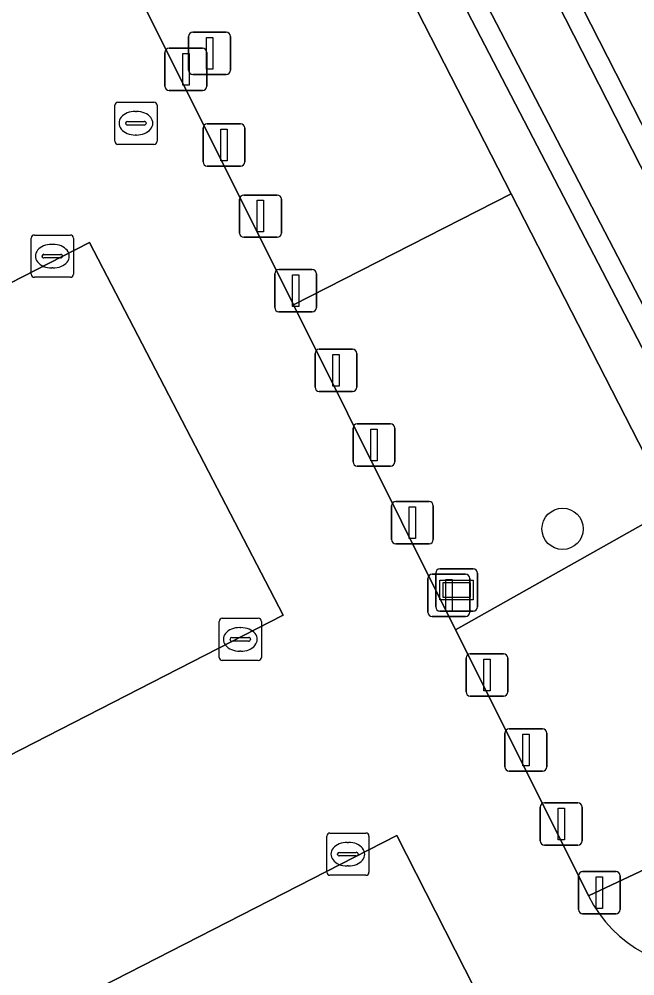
# Model space of a CAD drawing. Extents: x 158835 to 160077, y 386387 to 387778.
# Drawn here: x 159806.55 to 159821.14, y 387302.26 to 387324.91 of the extents above; entities that cross this region are included whole.
import ezdxf

# ---------------------------------------------------------------- set-up
doc = ezdxf.new("R2010")
doc.units = 0
for name, color, linetype in [('IMGEO_Afsluitpaal', 7, 'Continuous'), ('IMGEO_Berm_groen', 7, 'Continuous'), ('IMGEO_Boom', 7, 'Continuous'), ('IMGEO_Groenvoorziening', 7, 'Continuous'), ('IMGEO_Hek', 7, 'Continuous'), ('IMGEO_Informatiebord', 7, 'Continuous'), ('IMGEO_Kolk', 7, 'Continuous'), ('IMGEO_Lichtmast', 7, 'Continuous'), ('IMGEO_Oever', 7, 'Continuous'), ('IMGEO_Parkeervlak_open', 7, 'Continuous'), ('IMGEO_Rijbaan_lokaal_open', 7, 'Continuous'), ('IMGEO_Rioolput', 7, 'Continuous'), ('IMGEO_Waterloop', 7, 'Continuous')]:
    doc.layers.add(name, color=color, linetype=linetype)

msp = doc.modelspace()

# ---------------------------------------------------------------- linework, layer by layer
at = {"layer": 'IMGEO_Afsluitpaal'}
for p, q in [((159810.005, 387323.323), (159810.005, 387324.123)), ((159810.005, 387324.123), (159810.005, 387323.323)), ((159810.105, 387324.223), (159810.895, 387324.223)), ((159810.895, 387324.223), (159810.105, 387324.223)), ((159810.995, 387324.123), (159810.995, 387323.323)), ((159810.995, 387323.323), (159810.995, 387324.123)), ((159810.895, 387323.223), (159810.105, 387323.223)), ((159810.105, 387323.223), (159810.895, 387323.223)), ((159810.907, 387321.533), (159810.907, 387322.333)), ((159810.907, 387322.333), (159810.907, 387321.533)), ((159811.007, 387322.433), (159811.797, 387322.433)), ((159811.797, 387322.433), (159811.007, 387322.433)), ((159811.897, 387322.333), (159811.897, 387321.533)), ((159811.897, 387321.533), (159811.897, 387322.333)), ((159811.797, 387321.433), (159811.007, 387321.433)), ((159811.007, 387321.433), (159811.797, 387321.433)), ((159811.772, 387319.846), (159811.772, 387320.646)), ((159811.772, 387320.646), (159811.772, 387319.846)), ((159811.872, 387320.746), (159812.662, 387320.746)), ((159812.662, 387320.746), (159811.872, 387320.746)), ((159812.762, 387320.646), (159812.762, 387319.846)), ((159812.762, 387319.846), (159812.762, 387320.646)), ((159812.662, 387319.746), (159811.872, 387319.746)), ((159811.872, 387319.746), (159812.662, 387319.746)), ((159812.605, 387318.08), (159812.605, 387318.88)), ((159812.605, 387318.88), (159812.605, 387318.08)), ((159812.705, 387318.98), (159813.495, 387318.98)), ((159813.495, 387318.98), (159812.705, 387318.98)), ((159813.595, 387318.88), (159813.595, 387318.08)), ((159813.595, 387318.08), (159813.595, 387318.88)), ((159813.495, 387317.98), (159812.705, 387317.98)), ((159812.705, 387317.98), (159813.495, 387317.98)), ((159813.66, 387317.094), (159814.45, 387317.094)), ((159814.45, 387317.094), (159813.66, 387317.094)), ((159813.56, 387316.194), (159813.56, 387316.994)), ((159813.56, 387316.994), (159813.56, 387316.194)), ((159814.55, 387316.994), (159814.55, 387316.194)), ((159814.55, 387316.194), (159814.55, 387316.994)), ((159814.45, 387316.094), (159813.66, 387316.094)), ((159813.66, 387316.094), (159814.45, 387316.094)), ((159814.46, 387314.427), (159814.46, 387315.227)), ((159814.46, 387315.227), (159814.46, 387314.427)), ((159814.56, 387315.327), (159815.35, 387315.327)), ((159815.35, 387315.327), (159814.56, 387315.327)), ((159815.45, 387315.227), (159815.45, 387314.427)), ((159815.45, 387314.427), (159815.45, 387315.227)), ((159815.35, 387314.327), (159814.56, 387314.327)), ((159814.56, 387314.327), (159815.35, 387314.327)), ((159815.471, 387313.488), (159816.261, 387313.488)), ((159816.261, 387313.488), (159815.471, 387313.488)), ((159815.371, 387312.588), (159815.371, 387313.388)), ((159815.371, 387313.388), (159815.371, 387312.588)), ((159816.361, 387313.388), (159816.361, 387312.588)), ((159816.361, 387312.588), (159816.361, 387313.388)), ((159816.261, 387312.488), (159815.471, 387312.488)), ((159815.471, 387312.488), (159816.261, 387312.488)), ((159816.234, 387310.871), (159816.234, 387311.671)), ((159816.234, 387311.671), (159816.234, 387310.871)), ((159816.334, 387311.771), (159817.124, 387311.771)), ((159817.124, 387311.771), (159816.334, 387311.771)), ((159817.224, 387311.671), (159817.224, 387310.871)), ((159817.224, 387310.871), (159817.224, 387311.671)), ((159817.124, 387310.771), (159816.334, 387310.771)), ((159816.334, 387310.771), (159817.124, 387310.771)), ((159817.137, 387308.986), (159817.137, 387309.786)), ((159817.137, 387309.786), (159817.137, 387308.986)), ((159817.237, 387309.886), (159818.027, 387309.886)), ((159818.027, 387309.886), (159817.237, 387309.886)), ((159818.127, 387309.786), (159818.127, 387308.986)), ((159818.127, 387308.986), (159818.127, 387309.786)), ((159818.027, 387308.886), (159817.237, 387308.886)), ((159817.237, 387308.886), (159818.027, 387308.886)), ((159818.058, 387307.209), (159818.058, 387308.009)), ((159818.058, 387308.009), (159818.058, 387307.209)), ((159818.158, 387308.109), (159818.948, 387308.109)), ((159818.948, 387308.109), (159818.158, 387308.109)), ((159819.048, 387308.009), (159819.048, 387307.209)), ((159819.048, 387307.209), (159819.048, 387308.009)), ((159818.948, 387307.109), (159818.158, 387307.109)), ((159818.158, 387307.109), (159818.948, 387307.109)), ((159818.895, 387305.456), (159818.895, 387306.256)), ((159818.895, 387306.256), (159818.895, 387305.456)), ((159818.995, 387306.356), (159819.785, 387306.356)), ((159819.785, 387306.356), (159818.995, 387306.356)), ((159819.885, 387306.256), (159819.885, 387305.456)), ((159819.885, 387305.456), (159819.885, 387306.256)), ((159819.785, 387305.356), (159818.995, 387305.356)), ((159818.995, 387305.356), (159819.785, 387305.356)), ((159819.799, 387303.831), (159819.799, 387304.631)), ((159819.799, 387304.631), (159819.799, 387303.831)), ((159819.899, 387304.731), (159820.689, 387304.731)), ((159820.689, 387304.731), (159819.899, 387304.731)), ((159820.789, 387304.631), (159820.789, 387303.831)), ((159820.789, 387303.831), (159820.789, 387304.631)), ((159820.689, 387303.731), (159819.899, 387303.731)), ((159819.899, 387303.731), (159820.689, 387303.731))]:
    msp.add_line(p, q, dxfattribs=at)
for points in [[(159810.425, 387324.098), (159810.575, 387324.098), (159810.575, 387323.348), (159810.425, 387323.348), (159810.425, 387324.098)], [(159811.327, 387322.308), (159811.477, 387322.308), (159811.477, 387321.558), (159811.327, 387321.558), (159811.327, 387322.308)], [(159812.192, 387320.621), (159812.342, 387320.621), (159812.342, 387319.871), (159812.192, 387319.871), (159812.192, 387320.621)], [(159813.025, 387318.855), (159813.175, 387318.855), (159813.175, 387318.105), (159813.025, 387318.105), (159813.025, 387318.855)], [(159813.98, 387316.969), (159814.13, 387316.969), (159814.13, 387316.219), (159813.98, 387316.219), (159813.98, 387316.969)], [(159814.88, 387315.202), (159815.03, 387315.202), (159815.03, 387314.452), (159814.88, 387314.452), (159814.88, 387315.202)], [(159815.791, 387313.363), (159815.941, 387313.363), (159815.941, 387312.613), (159815.791, 387312.613), (159815.791, 387313.363)], [(159816.654, 387311.646), (159816.804, 387311.646), (159816.804, 387310.896), (159816.654, 387310.896), (159816.654, 387311.646)], [(159817.557, 387309.761), (159817.707, 387309.761), (159817.707, 387309.011), (159817.557, 387309.011), (159817.557, 387309.761)], [(159818.478, 387307.984), (159818.628, 387307.984), (159818.628, 387307.234), (159818.478, 387307.234), (159818.478, 387307.984)], [(159819.315, 387306.231), (159819.465, 387306.231), (159819.465, 387305.481), (159819.315, 387305.481), (159819.315, 387306.231)], [(159820.219, 387304.606), (159820.369, 387304.606), (159820.369, 387303.856), (159820.219, 387303.856), (159820.219, 387304.606)]]:
    msp.add_lwpolyline(points, dxfattribs=at)
for centre, start, end in [((159810.105, 387324.123), 90, 180), ((159810.105, 387324.123), 90, 180), ((159810.895, 387324.123), 0, 90), ((159810.895, 387324.123), 360, 90), ((159810.105, 387323.323), 180, 270), ((159810.105, 387323.323), 180, 270), ((159810.895, 387323.323), 270, 0), ((159810.895, 387323.323), 270, 0), ((159811.007, 387322.333), 90, 180), ((159811.007, 387322.333), 90, 180), ((159811.797, 387322.333), 0, 90), ((159811.797, 387322.333), 360, 90), ((159811.007, 387321.533), 180, 270), ((159811.007, 387321.533), 180, 270), ((159811.797, 387321.533), 270, 0), ((159811.797, 387321.533), 270, 0), ((159811.872, 387320.646), 90, 180), ((159811.872, 387320.646), 90, 180), ((159812.662, 387320.646), 0, 90), ((159812.662, 387320.646), 360, 90), ((159811.872, 387319.846), 180, 270), ((159811.872, 387319.846), 180, 270), ((159812.662, 387319.846), 270, 0), ((159812.662, 387319.846), 270, 0), ((159812.705, 387318.88), 90, 180), ((159812.705, 387318.88), 90, 180), ((159813.495, 387318.88), 0, 90), ((159813.495, 387318.88), 360, 90), ((159812.705, 387318.08), 180, 270), ((159812.705, 387318.08), 180, 270), ((159813.495, 387318.08), 270, 0), ((159813.495, 387318.08), 270, 0), ((159813.66, 387316.994), 90, 180), ((159813.66, 387316.994), 90, 180), ((159814.45, 387316.994), 0, 90), ((159814.45, 387316.994), 360, 90), ((159813.66, 387316.194), 180, 270), ((159813.66, 387316.194), 180, 270), ((159814.45, 387316.194), 270, 0), ((159814.45, 387316.194), 270, 0), ((159814.56, 387315.227), 90, 180), ((159814.56, 387315.227), 90, 180), ((159815.35, 387315.227), 0, 90), ((159815.35, 387315.227), 360, 90), ((159814.56, 387314.427), 180, 270), ((159814.56, 387314.427), 180, 270), ((159815.35, 387314.427), 270, 0), ((159815.35, 387314.427), 270, 0), ((159815.471, 387313.388), 90, 180), ((159815.471, 387313.388), 90, 180), ((159816.261, 387313.388), 0, 90), ((159816.261, 387313.388), 360, 90), ((159815.471, 387312.588), 180, 270), ((159815.471, 387312.588), 180, 270), ((159816.261, 387312.588), 270, 0), ((159816.261, 387312.588), 270, 0), ((159816.334, 387311.671), 90, 180), ((159816.334, 387311.671), 90, 180), ((159817.124, 387311.671), 0, 90), ((159817.124, 387311.671), 360, 90), ((159816.334, 387310.871), 180, 270), ((159816.334, 387310.871), 180, 270), ((159817.124, 387310.871), 270, 0), ((159817.124, 387310.871), 270, 0), ((159817.237, 387309.786), 90, 180), ((159817.237, 387309.786), 90, 180), ((159818.027, 387309.786), 0, 90), ((159818.027, 387309.786), 360, 90), ((159817.237, 387308.986), 180, 270), ((159817.237, 387308.986), 180, 270), ((159818.027, 387308.986), 270, 0), ((159818.027, 387308.986), 270, 0), ((159818.158, 387308.009), 90, 180), ((159818.158, 387308.009), 90, 180), ((159818.948, 387308.009), 0, 90), ((159818.948, 387308.009), 360, 90), ((159818.158, 387307.209), 180, 270), ((159818.158, 387307.209), 180, 270), ((159818.948, 387307.209), 270, 0), ((159818.948, 387307.209), 270, 0), ((159818.995, 387306.256), 90, 180), ((159818.995, 387306.256), 90, 180), ((159819.785, 387306.256), 0, 90), ((159819.785, 387306.256), 360, 90), ((159818.995, 387305.456), 180, 270), ((159818.995, 387305.456), 180, 270), ((159819.785, 387305.456), 270, 0), ((159819.785, 387305.456), 270, 0), ((159819.899, 387304.631), 90, 180), ((159819.899, 387304.631), 90, 180), ((159820.689, 387304.631), 0, 90), ((159820.689, 387304.631), 360, 90), ((159819.899, 387303.831), 180, 270), ((159819.899, 387303.831), 180, 270), ((159820.689, 387303.831), 270, 0), ((159820.689, 387303.831), 270, 0)]:
    msp.add_arc(centre, 0.1, start, end, dxfattribs=at)
at = {"layer": 'IMGEO_Berm_groen'}
msp.add_lwpolyline([(159797.832, 387371.833), (159797.555, 387372.375), (159794.835, 387370.985), (159792.963, 387370.028), (159793.244, 387369.48), (159806.44, 387343.733), (159808.093, 387340.508), (159813.455, 387330.046), (159818.204, 387320.778), (159822.017, 387313.34), (159825.42, 387306.7), (159826.764, 387304.077), (159828.283, 387304.857), (159830.98, 387306.241), (159831.328, 387306.411), (159829.61, 387309.487), (159818.777, 387330.765), (159811.761, 387344.505)], close=True, dxfattribs=at)
msp.add_lwpolyline([(159797.531, 387368.984), (159823.284, 387318.54), (159827.184, 387310.388), (159828.821, 387306.159), (159827.912, 387305.579), (159827.322, 387305.202), (159825.132, 387309.781), (159810.341, 387338.219), (159795.146, 387367.863)], dxfattribs=at)
at = {"layer": 'IMGEO_Boom'}
msp.add_circle((159819.423, 387312.843), 0.489, dxfattribs=at)
at = {"layer": 'IMGEO_Groenvoorziening'}
for points in [[(159813.455, 387330.046), (159808.504, 387327.249), (159813.051, 387318.143), (159818.204, 387320.778)], [(159818.204, 387320.778), (159813.051, 387318.143), (159816.89, 387310.455), (159822.017, 387313.34)], [(159822.017, 387313.34), (159816.89, 387310.455), (159817.903, 387308.426), (159820.039, 387304.154), (159821.795, 387304.985), (159821.649, 387305.244), (159822.67, 387305.804), (159822.855, 387305.487), (159825.42, 387306.7)]]:
    msp.add_lwpolyline(points, close=True, dxfattribs=at)
msp.add_lwpolyline([(159823.219, 387302.459), (159821.795, 387304.985), (159820.039, 387304.154)], dxfattribs=at)
msp.add_arc((159822.813, 387305.528), 3.095, 206.344, 277.5391, dxfattribs=at)
at = {"layer": 'IMGEO_Hek'}
for points in [[(159813.455, 387330.046), (159818.204, 387320.778)], [(159818.204, 387320.778), (159822.017, 387313.34)]]:
    msp.add_lwpolyline(points, dxfattribs=at)
at = {"layer": 'IMGEO_Informatiebord'}
for p, q in [((159816.518, 387311.895), (159817.308, 387311.895)), ((159817.308, 387311.895), (159816.518, 387311.895)), ((159816.418, 387310.995), (159816.418, 387311.795)), ((159816.418, 387311.795), (159816.418, 387310.995)), ((159817.408, 387311.795), (159817.408, 387310.995)), ((159817.408, 387310.995), (159817.408, 387311.795)), ((159817.308, 387310.895), (159816.518, 387310.895)), ((159816.518, 387310.895), (159817.308, 387310.895))]:
    msp.add_line(p, q, dxfattribs=at)
for points in [[(159816.519, 387311.627), (159817.307, 387311.627), (159817.307, 387311.163), (159816.519, 387311.163), (159816.519, 387311.627)], [(159816.584, 387311.562), (159816.584, 387311.228), (159817.242, 387311.228), (159817.242, 387311.562), (159816.584, 387311.562)]]:
    msp.add_lwpolyline(points, dxfattribs=at)
for centre, start, end in [((159816.518, 387311.795), 90, 180), ((159816.518, 387311.795), 90, 180), ((159817.308, 387311.795), 0, 90), ((159817.308, 387311.795), 360, 90), ((159816.518, 387310.995), 180, 270), ((159816.518, 387310.995), 180, 270), ((159817.308, 387310.995), 270, 0), ((159817.308, 387310.995), 270, 0)]:
    msp.add_arc(centre, 0.1, start, end, dxfattribs=at)
at = {"layer": 'IMGEO_Kolk'}
for p, q in [((159806.911, 387319.799), (159807.763, 387319.799)), ((159806.836, 387318.873), (159806.836, 387319.725)), ((159807.324, 387319.579), (159807.349, 387319.579)), ((159807.837, 387319.725), (159807.837, 387318.873)), ((159807.095, 387319.293), (159807.095, 387319.305)), ((159807.138, 387319.342), (159807.536, 387319.342)), ((159807.579, 387319.305), (159807.579, 387319.293)), ((159807.533, 387319.256), (159807.135, 387319.256)), ((159807.347, 387319.019), (159807.322, 387319.019)), ((159807.763, 387318.799), (159806.911, 387318.799)), ((159811.363, 387310.726), (159812.215, 387310.726)), ((159811.288, 387309.8), (159811.288, 387310.652)), ((159811.776, 387310.506), (159811.801, 387310.506)), ((159812.289, 387310.652), (159812.289, 387309.8)), ((159811.547, 387310.22), (159811.547, 387310.232)), ((159811.59, 387310.269), (159811.988, 387310.269)), ((159812.031, 387310.232), (159812.031, 387310.22)), ((159811.985, 387310.183), (159811.587, 387310.183)), ((159811.799, 387309.946), (159811.774, 387309.946)), ((159812.215, 387309.726), (159811.363, 387309.726)), ((159813.836, 387304.716), (159813.836, 387305.568)), ((159813.911, 387305.642), (159814.763, 387305.642)), ((159814.837, 387305.568), (159814.837, 387304.716)), ((159814.324, 387305.422), (159814.349, 387305.422)), ((159814.095, 387305.136), (159814.095, 387305.148)), ((159814.533, 387305.099), (159814.135, 387305.099)), ((159814.138, 387305.185), (159814.536, 387305.185)), ((159814.579, 387305.148), (159814.579, 387305.136)), ((159814.347, 387304.862), (159814.322, 387304.862)), ((159814.763, 387304.642), (159813.911, 387304.642))]:
    msp.add_line(p, q, dxfattribs=at)
for points in [[(159806.911, 387319.799), (159807.763, 387319.799)], [(159806.836, 387318.873), (159806.836, 387319.725)], [(159807.837, 387319.725), (159807.837, 387318.873)], [(159807.763, 387318.799), (159806.911, 387318.799)], [(159811.363, 387310.726), (159812.215, 387310.726)], [(159811.288, 387309.8), (159811.288, 387310.652)], [(159812.289, 387310.652), (159812.289, 387309.8)], [(159812.215, 387309.726), (159811.363, 387309.726)], [(159813.836, 387304.716), (159813.836, 387305.568)], [(159813.911, 387305.642), (159814.763, 387305.642)], [(159814.837, 387305.568), (159814.837, 387304.716)], [(159814.763, 387304.642), (159813.911, 387304.642)]]:
    msp.add_lwpolyline(points, dxfattribs=at)
for centre, radius, start, end in [((159806.913, 387319.723), 0.0765, 91.552, 178.448), ((159806.913, 387319.723), 0.0765, 91.552, 178.448), ((159807.761, 387319.723), 0.0765, 1.552, 88.448), ((159807.761, 387319.723), 0.0765, 1.552, 88.448), ((159807.135, 387319.302), 0.0403, 85.8775, 175.7526), ((159807.132, 387319.292), 0.0366, 178.938, 274.7102), ((159807.536, 387319.299), 0.043, 264.8664, 352.4533), ((159807.54, 387319.304), 0.0386, 1.7309, 96.639), ((159806.913, 387318.875), 0.0765, 181.552, 268.448), ((159806.913, 387318.875), 0.0765, 181.552, 268.448), ((159807.761, 387318.875), 0.0765, 271.552, 358.448), ((159807.761, 387318.875), 0.0765, 271.552, 358.448), ((159811.365, 387310.65), 0.0765, 91.552, 178.448), ((159811.365, 387310.65), 0.0765, 91.552, 178.448), ((159812.213, 387310.65), 0.0765, 1.552, 88.448), ((159812.213, 387310.65), 0.0765, 1.552, 88.448), ((159811.587, 387310.229), 0.0403, 85.8775, 175.7526), ((159811.584, 387310.219), 0.0366, 178.938, 274.7102), ((159811.988, 387310.226), 0.043, 264.8664, 352.4533), ((159811.992, 387310.231), 0.0386, 1.7309, 96.639), ((159811.365, 387309.802), 0.0765, 181.552, 268.448), ((159811.365, 387309.802), 0.0765, 181.552, 268.448), ((159812.213, 387309.802), 0.0765, 271.552, 358.448), ((159812.213, 387309.802), 0.0765, 271.552, 358.448), ((159813.913, 387305.566), 0.0765, 91.552, 178.448), ((159813.913, 387305.566), 0.0765, 91.552, 178.448), ((159814.761, 387305.566), 0.0765, 1.552, 88.448), ((159814.761, 387305.566), 0.0765, 1.552, 88.448), ((159814.135, 387305.145), 0.0403, 85.8775, 175.7526), ((159814.132, 387305.135), 0.0366, 178.938, 274.7102), ((159814.536, 387305.142), 0.043, 264.8664, 352.4533), ((159814.54, 387305.147), 0.0386, 1.7309, 96.639), ((159813.913, 387304.718), 0.0765, 181.552, 268.448), ((159813.913, 387304.718), 0.0765, 181.552, 268.448), ((159814.761, 387304.718), 0.0765, 271.552, 358.448), ((159814.761, 387304.718), 0.0765, 271.552, 358.448)]:
    msp.add_arc(centre, radius, start, end, dxfattribs=at)
for centre, major_axis, ratio, start_param, end_param in [((159807.323, 387319.299), (-0.387, 0.002), 0.722429, 4.712389, 7.853982), ((159807.348, 387319.299), (-0.39, 0.002), 0.717154, 1.570796, 4.712389), ((159811.775, 387310.226), (-0.387, 0.002), 0.722429, 4.712389, 7.853982), ((159811.8, 387310.226), (-0.39, 0.002), 0.717154, 1.570796, 4.712389), ((159814.323, 387305.142), (-0.387, 0.002), 0.722429, 4.712389, 7.853982), ((159814.348, 387305.142), (-0.39, 0.002), 0.717154, 1.570796, 4.712389)]:
    msp.add_ellipse(centre, major_axis=major_axis, ratio=ratio, start_param=start_param, end_param=end_param, dxfattribs=at)
at = {"layer": 'IMGEO_Lichtmast'}
for p, q in [((159810.566, 387323.698), (159810.566, 387324.498)), ((159810.566, 387324.498), (159810.566, 387323.698)), ((159810.666, 387324.598), (159811.456, 387324.598)), ((159811.456, 387324.598), (159810.666, 387324.598)), ((159811.556, 387324.498), (159811.556, 387323.698)), ((159811.556, 387323.698), (159811.556, 387324.498)), ((159811.456, 387323.598), (159810.666, 387323.598)), ((159810.666, 387323.598), (159811.456, 387323.598))]:
    msp.add_line(p, q, dxfattribs=at)
msp.add_lwpolyline([(159810.986, 387324.473), (159811.136, 387324.473), (159811.136, 387323.723), (159810.986, 387323.723), (159810.986, 387324.473)], dxfattribs=at)
for centre, start, end in [((159810.666, 387324.498), 90, 180), ((159810.666, 387324.498), 90, 180), ((159811.456, 387324.498), 0, 90), ((159811.456, 387324.498), 360, 90), ((159810.666, 387323.698), 180, 270), ((159810.666, 387323.698), 180, 270), ((159811.456, 387323.698), 270, 0), ((159811.456, 387323.698), 270, 0)]:
    msp.add_arc(centre, 0.1, start, end, dxfattribs=at)
at = {"layer": 'IMGEO_Oever'}
for points in [[(159795.146, 387367.863), (159810.341, 387338.219), (159825.132, 387309.781), (159827.322, 387305.202), (159827.912, 387305.579), (159828.821, 387306.159), (159827.184, 387310.388), (159823.284, 387318.54), (159797.531, 387368.984)], [(159797.114, 387368.746), (159822.854, 387318.327), (159826.743, 387310.198), (159828.232, 387306.352), (159827.693, 387306.004), (159827.521, 387305.898), (159825.561, 387309.995), (159810.767, 387338.439), (159809.344, 387341.214), (159795.59, 387368.047)]]:
    msp.add_lwpolyline(points, dxfattribs=at)
at = {"layer": 'IMGEO_Parkeervlak_open'}
for points in [[(159756.218, 387292.993), (159760.718, 387284.112), (159812.804, 387310.799), (159808.215, 387319.621)], [(159817.797, 387301.071), (159815.501, 387305.585), (159763.298, 387278.889), (159765.51, 387274.363), (159793.679, 387288.724), (159794.49, 387289.138), (159803.912, 387293.95), (159804.721, 387294.355)]]:
    msp.add_lwpolyline(points, close=True, dxfattribs=at)
at = {"layer": 'IMGEO_Rijbaan_lokaal_open'}
for points in [[(159820.039, 387304.154), (159817.903, 387308.426), (159816.89, 387310.455), (159813.051, 387318.143), (159808.504, 387327.249), (159803.207, 387337.858), (159801.665, 387340.947), (159778.241, 387328.982), (159746.656, 387312.805), (159746.568, 387312.76), (159745.889, 387312.412), (159745.784, 387312.603), (159745.459, 387313.191), (159744.871, 387312.932), (159744.779, 387312.892), (159744.64, 387312.82), (159742.747, 387311.839), (159742.778, 387311.779), (159742.781, 387311.774), (159743.164, 387311.022), (159758.69, 387280.527)], [(159765.51, 387274.363), (159763.298, 387278.889), (159815.501, 387305.585)], [(159815.501, 387305.585), (159817.797, 387301.071)]]:
    msp.add_lwpolyline(points, dxfattribs=at)
msp.add_lwpolyline([(159808.215, 387319.621), (159812.804, 387310.799), (159760.718, 387284.112), (159756.218, 387292.993)], close=True, dxfattribs=at)
msp.add_arc((159822.813, 387305.528), 3.095, 206.344, 277.5391, dxfattribs=at)
at = {"layer": 'IMGEO_Rioolput'}
for p, q in [((159808.891, 387322.946), (159809.743, 387322.946)), ((159808.816, 387322.02), (159808.816, 387322.872)), ((159809.304, 387322.726), (159809.329, 387322.726)), ((159809.817, 387322.872), (159809.817, 387322.02)), ((159809.075, 387322.44), (159809.075, 387322.452)), ((159809.118, 387322.489), (159809.516, 387322.489)), ((159809.559, 387322.452), (159809.559, 387322.44)), ((159809.513, 387322.403), (159809.115, 387322.403)), ((159809.327, 387322.166), (159809.302, 387322.166)), ((159809.743, 387321.946), (159808.891, 387321.946))]:
    msp.add_line(p, q, dxfattribs=at)
for points in [[(159808.891, 387322.946), (159809.743, 387322.946)], [(159808.816, 387322.02), (159808.816, 387322.872)], [(159809.817, 387322.872), (159809.817, 387322.02)], [(159809.743, 387321.946), (159808.891, 387321.946)]]:
    msp.add_lwpolyline(points, dxfattribs=at)
for centre, radius, start, end in [((159808.893, 387322.87), 0.0765, 91.552, 178.448), ((159808.893, 387322.87), 0.0765, 91.552, 178.448), ((159809.741, 387322.87), 0.0765, 1.552, 88.448), ((159809.741, 387322.87), 0.0765, 1.552, 88.448), ((159809.115, 387322.449), 0.0403, 85.8775, 175.7526), ((159809.52, 387322.451), 0.0386, 1.7309, 96.639), ((159809.112, 387322.439), 0.0366, 178.938, 274.7102), ((159809.516, 387322.446), 0.043, 264.8664, 352.4533), ((159808.893, 387322.022), 0.0765, 181.552, 268.448), ((159808.893, 387322.022), 0.0765, 181.552, 268.448), ((159809.741, 387322.022), 0.0765, 271.552, 358.448), ((159809.741, 387322.022), 0.0765, 271.552, 358.448)]:
    msp.add_arc(centre, radius, start, end, dxfattribs=at)
for centre, major_axis, ratio, start_param, end_param in [((159809.303, 387322.446), (-0.387, 0.002), 0.722429, 4.712389, 7.853982), ((159809.328, 387322.446), (-0.39, 0.002), 0.717154, 1.570796, 4.712389)]:
    msp.add_ellipse(centre, major_axis=major_axis, ratio=ratio, start_param=start_param, end_param=end_param, dxfattribs=at)
at = {"layer": 'IMGEO_Waterloop'}
msp.add_lwpolyline([(159795.59, 387368.047), (159809.344, 387341.214), (159810.767, 387338.439), (159825.561, 387309.995), (159827.521, 387305.898), (159827.693, 387306.004), (159828.232, 387306.352), (159826.743, 387310.198), (159822.854, 387318.327), (159797.114, 387368.746)], dxfattribs=at)

doc.saveas('drawing.dxf')
